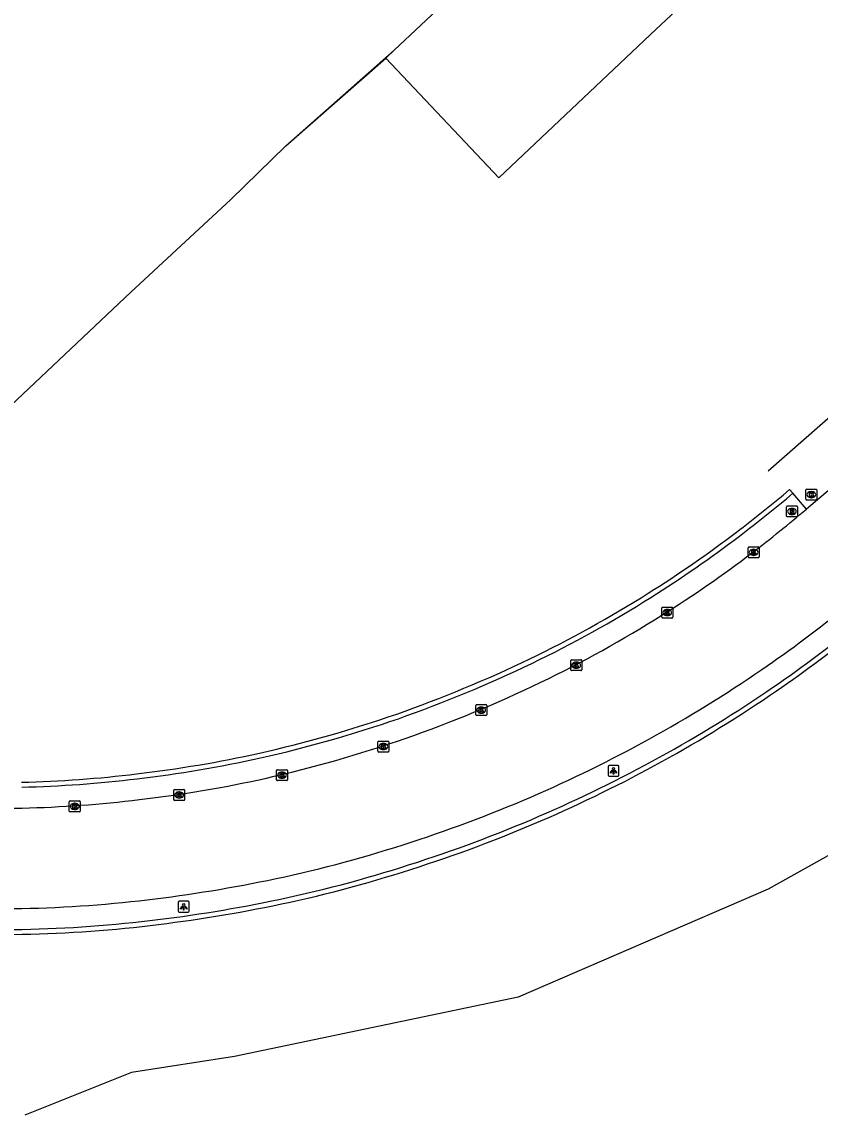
# Model space of a CAD drawing. Extents: x 156141 to 158132, y 385651 to 388399.
# Drawn here: x 156306.4 to 156379.5, y 386826.5 to 386926 of the extents above; entities that cross this region are included whole.
import ezdxf

# ---------------------------------------------------------------- set-up
doc = ezdxf.new("R2010")
doc.units = 0
for name, color, linetype in [('IMGEO_Berm_gesloten', 7, 'Continuous'), ('IMGEO_Duiker', 7, 'Continuous'), ('IMGEO_Gemengd_bos', 7, 'Continuous'), ('IMGEO_Kolk', 7, 'Continuous'), ('IMGEO_Lichtpunt', 7, 'Continuous'), ('IMGEO_Loofbos', 7, 'Continuous'), ('IMGEO_Muur', 7, 'Continuous'), ('IMGEO_Pand', 7, 'Continuous'), ('IMGEO_Rijbaan_lokaal_gesloten', 7, 'Continuous'), ('IMGEO_Rioolput', 7, 'Continuous')]:
    doc.layers.add(name, color=color, linetype=linetype)

msp = doc.modelspace()

# ---------------------------------------------------------------- linework, layer by layer
at = {"layer": 'IMGEO_Berm_gesloten'}
msp.add_lwpolyline([(156378.261, 386881.348), (156377.018, 386882.799)], dxfattribs=at)
at = {"layer": 'IMGEO_Duiker'}
msp.add_lwpolyline([(156383.807, 386892.756), (156383.693, 386892.656), (156382.954, 386892.008), (156374.758, 386884.817)], dxfattribs=at)
at = {"layer": 'IMGEO_Gemengd_bos'}
msp.add_lwpolyline([(156399.561, 386874.86), (156398.187, 386865.525), (156391.201, 386855.727), (156374.759, 386846.526), (156351.841, 386836.644), (156325.857, 386831.191), (156316.4, 386829.743), (156306.646, 386825.839)], dxfattribs=at)
at = {"layer": 'IMGEO_Kolk'}
for p, q in [((156378.203, 386882.239), (156378.203, 386883.091)), ((156378.278, 386883.165), (156379.13, 386883.165)), ((156378.691, 386882.945), (156378.716, 386882.945)), ((156379.204, 386883.091), (156379.204, 386882.239)), ((156379.13, 386882.165), (156378.278, 386882.165)), ((156378.714, 386882.385), (156378.689, 386882.385)), ((156372.917, 386876.954), (156372.917, 386877.806)), ((156372.992, 386877.88), (156373.844, 386877.88)), ((156373.405, 386877.66), (156373.43, 386877.66)), ((156373.918, 386877.806), (156373.918, 386876.954)), ((156373.844, 386876.88), (156372.992, 386876.88)), ((156373.428, 386877.1), (156373.403, 386877.1)), ((156365.001, 386871.437), (156365.001, 386872.289)), ((156365.076, 386872.363), (156365.928, 386872.363)), ((156365.489, 386872.143), (156365.514, 386872.143)), ((156366.002, 386872.289), (156366.002, 386871.437)), ((156365.928, 386871.363), (156365.076, 386871.363)), ((156365.512, 386871.583), (156365.487, 386871.583)), ((156356.659, 386866.617), (156356.659, 386867.469)), ((156356.734, 386867.543), (156357.586, 386867.543)), ((156357.17, 386866.763), (156357.145, 386866.763)), ((156357.147, 386867.323), (156357.172, 386867.323)), ((156357.66, 386867.469), (156357.66, 386866.617)), ((156357.586, 386866.543), (156356.734, 386866.543)), ((156347.955, 386862.508), (156347.955, 386863.36)), ((156348.03, 386863.434), (156348.882, 386863.434)), ((156348.466, 386862.654), (156348.441, 386862.654)), ((156348.443, 386863.214), (156348.468, 386863.214)), ((156348.956, 386863.36), (156348.956, 386862.508)), ((156348.882, 386862.434), (156348.03, 386862.434)), ((156338.99, 386859.162), (156338.99, 386860.014)), ((156339.065, 386860.088), (156339.917, 386860.088)), ((156339.478, 386859.868), (156339.503, 386859.868)), ((156339.991, 386860.014), (156339.991, 386859.162)), ((156339.917, 386859.088), (156339.065, 386859.088)), ((156339.501, 386859.308), (156339.476, 386859.308)), ((156329.709, 386856.548), (156329.709, 386857.4)), ((156329.784, 386857.474), (156330.636, 386857.474)), ((156330.22, 386856.694), (156330.195, 386856.694)), ((156330.197, 386857.254), (156330.222, 386857.254)), ((156330.71, 386857.4), (156330.71, 386856.548)), ((156330.636, 386856.474), (156329.784, 386856.474)), ((156320.284, 386854.731), (156320.284, 386855.583)), ((156320.359, 386855.657), (156321.211, 386855.657)), ((156320.795, 386854.877), (156320.77, 386854.877)), ((156320.772, 386855.437), (156320.797, 386855.437)), ((156321.285, 386855.583), (156321.285, 386854.731)), ((156310.717, 386853.687), (156310.717, 386854.539)), ((156310.792, 386854.613), (156311.644, 386854.613)), ((156311.228, 386853.833), (156311.203, 386853.833)), ((156311.205, 386854.393), (156311.23, 386854.393)), ((156311.718, 386854.539), (156311.718, 386853.687)), ((156321.211, 386854.657), (156320.359, 386854.657)), ((156311.644, 386853.613), (156310.792, 386853.613))]:
    msp.add_line(p, q, dxfattribs=at)
for points in [[(156378.203, 386882.239), (156378.203, 386883.091)], [(156378.278, 386883.165), (156379.13, 386883.165)], [(156378.524, 386882.865), (156378.647, 386882.865), (156378.647, 386882.714), (156378.777, 386882.865), (156378.941, 386882.865), (156378.795, 386882.714), (156378.948, 386882.465), (156378.796, 386882.465), (156378.711, 386882.629), (156378.647, 386882.562), (156378.647, 386882.465), (156378.524, 386882.465), (156378.524, 386882.865)], [(156379.204, 386883.091), (156379.204, 386882.239)], [(156379.13, 386882.165), (156378.278, 386882.165)], [(156372.917, 386876.954), (156372.917, 386877.806)], [(156372.992, 386877.88), (156373.844, 386877.88)], [(156373.238, 386877.58), (156373.361, 386877.58), (156373.361, 386877.429), (156373.491, 386877.58), (156373.655, 386877.58), (156373.509, 386877.429), (156373.662, 386877.18), (156373.51, 386877.18), (156373.425, 386877.344), (156373.361, 386877.277), (156373.361, 386877.18), (156373.238, 386877.18), (156373.238, 386877.58)], [(156373.918, 386877.806), (156373.918, 386876.954)], [(156373.844, 386876.88), (156372.992, 386876.88)], [(156365.001, 386871.437), (156365.001, 386872.289)], [(156365.076, 386872.363), (156365.928, 386872.363)], [(156365.322, 386872.063), (156365.445, 386872.063), (156365.445, 386871.912), (156365.575, 386872.063), (156365.739, 386872.063), (156365.593, 386871.912), (156365.746, 386871.663), (156365.594, 386871.663), (156365.509, 386871.827), (156365.445, 386871.76), (156365.445, 386871.663), (156365.322, 386871.663), (156365.322, 386872.063)], [(156366.002, 386872.289), (156366.002, 386871.437)], [(156365.928, 386871.363), (156365.076, 386871.363)], [(156356.659, 386866.617), (156356.659, 386867.469)], [(156356.734, 386867.543), (156357.586, 386867.543)], [(156356.98, 386867.243), (156357.103, 386867.243), (156357.103, 386867.092), (156357.233, 386867.243), (156357.397, 386867.243), (156357.251, 386867.092), (156357.404, 386866.843), (156357.252, 386866.843), (156357.167, 386867.007), (156357.103, 386866.94), (156357.103, 386866.843), (156356.98, 386866.843), (156356.98, 386867.243)], [(156357.66, 386867.469), (156357.66, 386866.617)], [(156357.586, 386866.543), (156356.734, 386866.543)], [(156347.955, 386862.508), (156347.955, 386863.36)], [(156348.03, 386863.434), (156348.882, 386863.434)], [(156348.276, 386863.134), (156348.399, 386863.134), (156348.399, 386862.983), (156348.529, 386863.134), (156348.693, 386863.134), (156348.547, 386862.983), (156348.7, 386862.734), (156348.548, 386862.734), (156348.463, 386862.898), (156348.399, 386862.831), (156348.399, 386862.734), (156348.276, 386862.734), (156348.276, 386863.134)], [(156348.956, 386863.36), (156348.956, 386862.508)], [(156348.882, 386862.434), (156348.03, 386862.434)], [(156338.99, 386859.162), (156338.99, 386860.014)], [(156339.065, 386860.088), (156339.917, 386860.088)], [(156339.311, 386859.788), (156339.434, 386859.788), (156339.434, 386859.637), (156339.564, 386859.788), (156339.728, 386859.788), (156339.582, 386859.637), (156339.735, 386859.388), (156339.583, 386859.388), (156339.498, 386859.552), (156339.434, 386859.485), (156339.434, 386859.388), (156339.311, 386859.388), (156339.311, 386859.788)], [(156339.991, 386860.014), (156339.991, 386859.162)], [(156339.917, 386859.088), (156339.065, 386859.088)], [(156329.709, 386856.548), (156329.709, 386857.4)], [(156329.784, 386857.474), (156330.636, 386857.474)], [(156330.03, 386857.174), (156330.153, 386857.174), (156330.153, 386857.023), (156330.283, 386857.174), (156330.447, 386857.174), (156330.301, 386857.023), (156330.454, 386856.774), (156330.302, 386856.774), (156330.217, 386856.938), (156330.153, 386856.871), (156330.153, 386856.774), (156330.03, 386856.774), (156330.03, 386857.174)], [(156330.71, 386857.4), (156330.71, 386856.548)], [(156330.636, 386856.474), (156329.784, 386856.474)], [(156320.284, 386854.731), (156320.284, 386855.583)], [(156320.359, 386855.657), (156321.211, 386855.657)], [(156320.605, 386855.357), (156320.728, 386855.357), (156320.728, 386855.206), (156320.858, 386855.357), (156321.022, 386855.357), (156320.876, 386855.206), (156321.029, 386854.957), (156320.877, 386854.957), (156320.792, 386855.121), (156320.728, 386855.054), (156320.728, 386854.957), (156320.605, 386854.957), (156320.605, 386855.357)], [(156321.285, 386855.583), (156321.285, 386854.731)], [(156310.717, 386853.687), (156310.717, 386854.539)], [(156310.792, 386854.613), (156311.644, 386854.613)], [(156311.038, 386854.313), (156311.161, 386854.313), (156311.161, 386854.162), (156311.291, 386854.313), (156311.455, 386854.313), (156311.309, 386854.162), (156311.462, 386853.913), (156311.31, 386853.913), (156311.225, 386854.077), (156311.161, 386854.01), (156311.161, 386853.913), (156311.038, 386853.913), (156311.038, 386854.313)], [(156311.718, 386854.539), (156311.718, 386853.687)], [(156321.211, 386854.657), (156320.359, 386854.657)], [(156311.644, 386853.613), (156310.792, 386853.613)]]:
    msp.add_lwpolyline(points, dxfattribs=at)
for centre, start, end in [((156378.28, 386883.089), 91.55205, 178.44795), ((156378.28, 386883.089), 91.55205, 178.44795), ((156379.128, 386883.089), 1.55205, 88.44795), ((156379.128, 386883.089), 1.55205, 88.44795), ((156378.28, 386882.241), 181.55205, 268.44795), ((156378.28, 386882.241), 181.55205, 268.44795), ((156379.128, 386882.241), 271.55205, 358.44795), ((156379.128, 386882.241), 271.55205, 358.44795), ((156372.994, 386877.804), 91.55205, 178.44795), ((156372.994, 386877.804), 91.55205, 178.44795), ((156373.842, 386877.804), 1.55205, 88.44795), ((156373.842, 386877.804), 1.55205, 88.44795), ((156372.994, 386876.956), 181.55205, 268.44795), ((156372.994, 386876.956), 181.55205, 268.44795), ((156373.842, 386876.956), 271.55205, 358.44795), ((156373.842, 386876.956), 271.55205, 358.44795), ((156365.078, 386872.287), 91.55205, 178.44795), ((156365.078, 386872.287), 91.55205, 178.44795), ((156365.926, 386872.287), 1.55205, 88.44795), ((156365.926, 386872.287), 1.55205, 88.44795), ((156365.078, 386871.439), 181.55205, 268.44795), ((156365.078, 386871.439), 181.55205, 268.44795), ((156365.926, 386871.439), 271.55205, 358.44795), ((156365.926, 386871.439), 271.55205, 358.44795), ((156356.736, 386867.467), 91.55205, 178.44795), ((156356.736, 386867.467), 91.55205, 178.44795), ((156357.584, 386867.467), 1.55205, 88.44795), ((156357.584, 386867.467), 1.55205, 88.44795), ((156356.736, 386866.619), 181.55205, 268.44795), ((156356.736, 386866.619), 181.55205, 268.44795), ((156357.584, 386866.619), 271.55205, 358.44795), ((156357.584, 386866.619), 271.55205, 358.44795), ((156348.032, 386863.358), 91.55205, 178.44795), ((156348.032, 386863.358), 91.55205, 178.44795), ((156348.88, 386863.358), 1.55205, 88.44795), ((156348.88, 386863.358), 1.55205, 88.44795), ((156348.032, 386862.51), 181.55205, 268.44795), ((156348.032, 386862.51), 181.55205, 268.44795), ((156348.88, 386862.51), 271.55205, 358.44795), ((156348.88, 386862.51), 271.55205, 358.44795), ((156339.067, 386860.012), 91.55205, 178.44795), ((156339.067, 386860.012), 91.55205, 178.44795), ((156339.915, 386860.012), 1.55205, 88.44795), ((156339.915, 386860.012), 1.55205, 88.44795), ((156339.067, 386859.164), 181.55205, 268.44795), ((156339.067, 386859.164), 181.55205, 268.44795), ((156339.915, 386859.164), 271.55205, 358.44795), ((156339.915, 386859.164), 271.55205, 358.44795), ((156329.786, 386857.398), 91.55205, 178.44795), ((156329.786, 386857.398), 91.55205, 178.44795), ((156330.634, 386857.398), 1.55205, 88.44795), ((156330.634, 386857.398), 1.55205, 88.44795), ((156329.786, 386856.55), 181.55205, 268.44795), ((156329.786, 386856.55), 181.55205, 268.44795), ((156330.634, 386856.55), 271.55205, 358.44795), ((156330.634, 386856.55), 271.55205, 358.44795), ((156320.361, 386855.581), 91.55205, 178.44795), ((156320.361, 386855.581), 91.55205, 178.44795), ((156320.361, 386854.733), 181.55205, 268.44795), ((156320.361, 386854.733), 181.55205, 268.44795), ((156321.209, 386855.581), 1.55205, 88.44795), ((156321.209, 386855.581), 1.55205, 88.44795), ((156321.209, 386854.733), 271.55205, 358.44795), ((156321.209, 386854.733), 271.55205, 358.44795), ((156310.794, 386854.537), 91.55205, 178.44795), ((156310.794, 386854.537), 91.55205, 178.44795), ((156310.794, 386853.689), 181.55205, 268.44795), ((156310.794, 386853.689), 181.55205, 268.44795), ((156311.642, 386854.537), 1.55205, 88.44795), ((156311.642, 386854.537), 1.55205, 88.44795), ((156311.642, 386853.689), 271.55205, 358.44795), ((156311.642, 386853.689), 271.55205, 358.44795)]:
    msp.add_arc(centre, 0.0765, start, end, dxfattribs=at)
for centre, major_axis, ratio, start_param, end_param in [((156378.69, 386882.665), (-0.387, 0.002), 0.722429, 4.712389, 7.853982), ((156378.715, 386882.665), (-0.39, 0.002), 0.717154, 1.570796, 4.712389), ((156373.404, 386877.38), (-0.387, 0.002), 0.722429, 4.712389, 7.853982), ((156373.429, 386877.38), (-0.39, 0.002), 0.717154, 1.570796, 4.712389), ((156365.488, 386871.863), (-0.387, 0.002), 0.722429, 4.712389, 7.853982), ((156365.513, 386871.863), (-0.39, 0.002), 0.717154, 1.570796, 4.712389), ((156357.146, 386867.043), (-0.387, 0.002), 0.722429, 4.712389, 7.853982), ((156357.171, 386867.043), (-0.39, 0.002), 0.717154, 1.570796, 4.712389), ((156348.442, 386862.934), (-0.387, 0.002), 0.722429, 4.712389, 7.853982), ((156348.467, 386862.934), (-0.39, 0.002), 0.717154, 1.570796, 4.712389), ((156339.477, 386859.588), (-0.387, 0.002), 0.722429, 4.712389, 7.853982), ((156339.502, 386859.588), (-0.39, 0.002), 0.717154, 1.570796, 4.712389), ((156330.196, 386856.974), (-0.387, 0.002), 0.722429, 4.712389, 7.853982), ((156330.221, 386856.974), (-0.39, 0.002), 0.717154, 1.570796, 4.712389), ((156320.771, 386855.157), (-0.387, 0.002), 0.722429, 4.712389, 7.853982), ((156320.796, 386855.157), (-0.39, 0.002), 0.717154, 1.570796, 4.712389), ((156311.204, 386854.113), (-0.387, 0.002), 0.722429, 4.712389, 7.853982), ((156311.229, 386854.113), (-0.39, 0.002), 0.717154, 1.570796, 4.712389)]:
    msp.add_ellipse(centre, major_axis=major_axis, ratio=ratio, start_param=start_param, end_param=end_param, dxfattribs=at)
at = {"layer": 'IMGEO_Lichtpunt'}
for p, q in [((156360.08, 386857.772), (156360.08, 386856.965)), ((156360.08, 386857.772), (156360.08, 386856.965)), ((156360.982, 386857.867), (156360.174, 386857.867)), ((156360.982, 386857.867), (156360.174, 386857.867)), ((156361.076, 386856.965), (156361.076, 386857.772)), ((156361.076, 386856.965), (156361.076, 386857.772)), ((156360.174, 386856.871), (156360.982, 386856.871)), ((156360.174, 386856.871), (156360.982, 386856.871)), ((156320.7, 386845.323), (156320.7, 386844.516)), ((156320.7, 386845.323), (156320.7, 386844.516)), ((156321.602, 386845.418), (156320.794, 386845.418)), ((156321.602, 386845.418), (156320.794, 386845.418)), ((156321.696, 386844.516), (156321.696, 386845.323)), ((156321.696, 386844.516), (156321.696, 386845.323)), ((156320.794, 386844.422), (156321.602, 386844.422)), ((156320.794, 386844.422), (156321.602, 386844.422))]:
    msp.add_line(p, q, dxfattribs=at)
for points in [[(156360.454, 386857.436), (156360.493, 386857.408), (156360.305, 386857.146), (156360.267, 386857.173), (156360.454, 386857.436)], [(156360.556, 386857.388), (156360.603, 386857.388), (156360.603, 386857.066), (156360.556, 386857.066), (156360.556, 386857.388)], [(156360.666, 386857.408), (156360.704, 386857.435), (156360.891, 386857.173), (156360.852, 386857.145), (156360.666, 386857.408)], [(156321.074, 386844.987), (156321.113, 386844.959), (156320.925, 386844.697), (156320.887, 386844.724), (156321.074, 386844.987)], [(156321.176, 386844.939), (156321.223, 386844.939), (156321.223, 386844.617), (156321.176, 386844.617), (156321.176, 386844.939)], [(156321.286, 386844.959), (156321.324, 386844.986), (156321.511, 386844.724), (156321.472, 386844.696), (156321.286, 386844.959)]]:
    msp.add_lwpolyline(points, dxfattribs=at)
for centre in [(156360.579, 386857.57), (156321.199, 386845.121)]:
    msp.add_circle(centre, 0.0994, dxfattribs=at)
for centre, start, end in [((156360.174, 386857.772), 90, 180), ((156360.174, 386857.772), 90, 180), ((156360.982, 386857.772), 0, 90), ((156360.982, 386857.772), 0, 90), ((156360.174, 386856.965), 180, 270), ((156360.174, 386856.965), 180, 270), ((156360.982, 386856.965), 270, 0), ((156360.982, 386856.965), 270, 360), ((156320.794, 386845.323), 90, 180), ((156320.794, 386845.323), 90, 180), ((156321.602, 386845.323), 0, 90), ((156321.602, 386845.323), 0, 90), ((156320.794, 386844.516), 180, 270), ((156320.794, 386844.516), 180, 270), ((156321.602, 386844.516), 270, 0), ((156321.602, 386844.516), 270, 360)]:
    msp.add_arc(centre, 0.0946, start, end, dxfattribs=at)
at = {"layer": 'IMGEO_Loofbos'}
msp.add_lwpolyline([(156276.424, 386865.259), (156277.685, 386863.441), (156278.805, 386865.379), (156281.416, 386867.797), (156304.228, 386889.775), (156316.36, 386901.205), (156325.526, 386909.693), (156330.56, 386914.62), (156339.708, 386922.651)], dxfattribs=at)
at = {"layer": 'IMGEO_Muur'}
for points in [[(156330.56, 386914.62), (156340.47, 386923.367)], [(156330.56, 386914.62), (156325.526, 386909.693), (156316.36, 386901.205), (156304.228, 386889.775), (156281.416, 386867.797), (156278.805, 386865.379)], [(156377.018, 386882.799), (156376.713, 386883.131)]]:
    msp.add_lwpolyline(points, dxfattribs=at)
for centre, radius, start, end in [((156295.624, 386979.246), 125.752, 307.30649, 310.15348), ((156294.029, 386981.215), 128.736, 307.33966, 310.13929), ((156304.984, 386967.359), 110.624, 302.0906, 307.18171), ((156304.317, 386968.322), 112.246, 302.11809, 307.15616), ((156305.151, 386966.519), 109.824, 295.77101, 302.24942), ((156304.863, 386967.053), 110.881, 295.78487, 302.22788), ((156307.738, 386963.41), 119.289, 304.4653, 309.18347), ((156307.781, 386963.352), 119.667, 304.46454, 309.18456), ((156300.136, 386977.704), 122.078, 289.41447, 295.60806), ((156299.88, 386978.331), 123.204, 289.42909, 295.58962), ((156303.698, 386969.371), 126.49, 298.87777, 304.44598), ((156303.535, 386969.634), 127.249, 298.88529, 304.4399), ((156301.965, 386974.896), 118.824, 282.72796, 289.03275), ((156302.033, 386974.657), 119.026, 282.72127, 289.03995), ((156303.705, 386969.272), 112.955, 276.69734, 282.49603), ((156303.74, 386969.062), 113.194, 276.69163, 282.50227), ((156303.824, 386969.167), 126.25, 293.29384, 298.87291), ((156303.716, 386969.39), 126.949, 293.29901, 298.86697), ((156303.779, 386965.403), 109.106, 271.34831, 276.8956), ((156303.778, 386965.398), 109.55, 271.3484, 276.89522), ((156303.751, 386968.986), 126.113, 287.59871, 293.3567), ((156303.993, 386968.359), 125.892, 287.58059, 293.36903), ((156305.591, 386960.996), 117.942, 281.58012, 287.91998), ((156305.595, 386960.963), 118.359, 281.58077, 287.92239), ((156302.399, 386976.876), 134.14, 276.3899, 281.55436), ((156302.346, 386977.222), 134.94, 276.3961, 281.5467), ((156304.111, 386960.413), 117.589, 270.34898, 276.4538), ((156304.105, 386960.476), 118.103, 270.35228, 276.45291)]:
    msp.add_arc(centre, radius, start, end, dxfattribs=at)
at = {"layer": 'IMGEO_Pand'}
for points in [[(156357.761, 386939.612), (156354.117, 386936.189), (156340.47, 386923.367), (156339.708, 386922.651)], [(156339.708, 386922.651), (156350.056, 386911.679), (156353.398, 386914.831), (156364.484, 386925.288), (156368.121, 386928.718), (156362.753, 386934.362)]]:
    msp.add_lwpolyline(points, dxfattribs=at)
at = {"layer": 'IMGEO_Rijbaan_lokaal_gesloten'}
msp.add_lwpolyline([(156432.002, 386926.873), (156378.261, 386881.348)], dxfattribs=at)
for centre, radius, start, end in [((156295.191, 386979.481), 128.572, 307.3959, 310.2481), ((156304.865, 386967.529), 113.202, 302.09634, 307.17992), ((156305.04, 386966.729), 112.432, 295.77359, 302.23729), ((156308.144, 386962.858), 116.685, 304.45494, 309.19944), ((156303.601, 386969.528), 124.754, 298.88216, 304.44203), ((156300.128, 386977.726), 124.472, 289.41104, 295.6086), ((156301.914, 386975.069), 121.374, 282.73176, 289.03279), ((156303.914, 386968.987), 124.13, 293.28808, 298.87656), ((156303.742, 386969.062), 115.113, 276.69097, 282.50321), ((156303.841, 386964.607), 110.678, 271.32543, 276.90866), ((156303.766, 386968.967), 124.17, 287.59221, 293.35441), ((156303.447, 386956.558), 102.642, 267.98408, 271.64937), ((156305.549, 386961.135), 116.167, 281.58687, 287.92116), ((156302.293, 386977.556), 132.908, 276.40233, 281.54043), ((156304.134, 386960.019), 115.275, 270.33648, 276.4647)]:
    msp.add_arc(centre, radius, start, end, dxfattribs=at)
at = {"layer": 'IMGEO_Rioolput'}
for p, q in [((156376.421, 386880.703), (156376.421, 386881.555)), ((156376.496, 386881.629), (156377.348, 386881.629)), ((156377.422, 386881.555), (156377.422, 386880.703)), ((156377.348, 386880.629), (156376.496, 386880.629)), ((156376.932, 386880.849), (156376.907, 386880.849)), ((156376.909, 386881.409), (156376.934, 386881.409))]:
    msp.add_line(p, q, dxfattribs=at)
for points in [[(156376.421, 386880.703), (156376.421, 386881.555)], [(156376.496, 386881.629), (156377.348, 386881.629)], [(156377.422, 386881.555), (156377.422, 386880.703)], [(156377.348, 386880.629), (156376.496, 386880.629)], [(156377.01, 386881.327), (156376.758, 386881.329), (156376.758, 386880.929)], [(156376.758, 386880.929), (156376.882, 386880.929), (156376.882, 386881.091), (156376.893, 386881.091)], [(156376.936, 386881.248), (156376.882, 386881.248), (156376.882, 386881.167)], [(156376.882, 386881.167), (156376.934, 386881.167)], [(156376.94, 386881.062), (156377.011, 386880.929), (156377.151, 386880.929), (156377.086, 386881.055)]]:
    msp.add_lwpolyline(points, dxfattribs=at)
for centre, radius, start, end in [((156376.498, 386881.553), 0.0765, 91.55205, 178.44795), ((156376.498, 386881.553), 0.0765, 91.55205, 178.44795), ((156377.346, 386881.553), 0.0765, 1.55205, 88.44795), ((156377.346, 386881.553), 0.0765, 1.55205, 88.44795), ((156376.498, 386880.705), 0.0765, 181.55205, 268.44795), ((156376.498, 386880.705), 0.0765, 181.55205, 268.44795), ((156376.892, 386881.038), 0.0533, 26.02933, 88.69889), ((156376.918, 386881.356), 0.19, 274.7715, 282.96867), ((156376.942, 386881.152), 0.0964, 77.00612, 93.18647), ((156376.956, 386881.209), 0.0378, 276.66336, 79.67722), ((156377.009, 386881.217), 0.109, 350.36119, 89.41601), ((156377.007, 386881.217), 0.112, 277.58423, 350.98172), ((156376.991, 386881.002), 0.108, 29.51342, 73.79051), ((156377.346, 386880.705), 0.0765, 271.55205, 358.44795), ((156377.346, 386880.705), 0.0765, 271.55205, 358.44795)]:
    msp.add_arc(centre, radius, start, end, dxfattribs=at)
for centre, major_axis, ratio, start_param, end_param in [((156376.908, 386881.129), (-0.387, 0.002), 0.722429, 4.712389, 7.853982), ((156376.933, 386881.129), (-0.39, 0.002), 0.717154, 1.570796, 4.712389)]:
    msp.add_ellipse(centre, major_axis=major_axis, ratio=ratio, start_param=start_param, end_param=end_param, dxfattribs=at)

doc.saveas('drawing.dxf')
